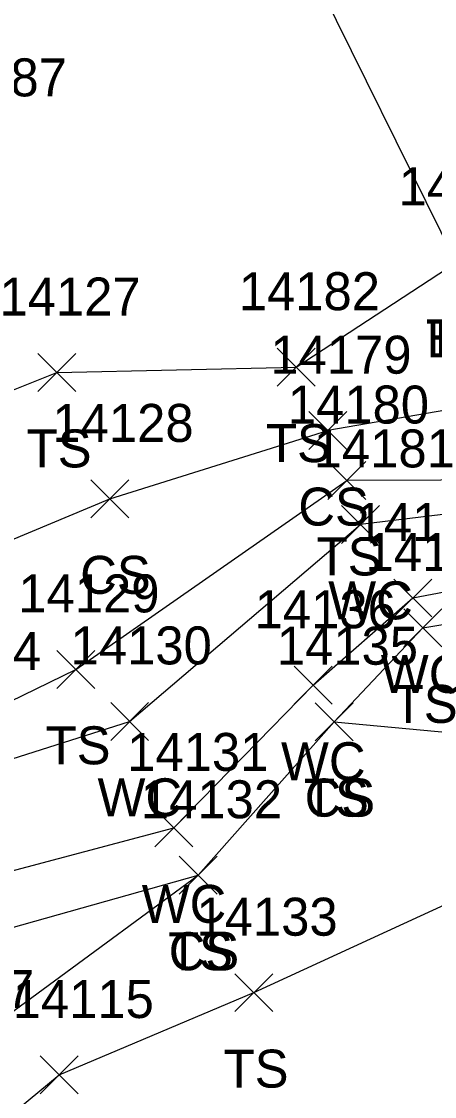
# Model space of a CAD drawing. Extents: x 1439173 to 1457902, y 641926 to 659889.
# Drawn here: x 1446525 to 1446546.8, y 652653.3 to 652709.9 of the extents above; entities that cross this region are included whole.
import ezdxf

# ---------------------------------------------------------------- set-up
doc = ezdxf.new("R2010")
doc.units = 0
for name, color, linetype in [('L_A', 7, 'Continuous'), ('L_I', 7, 'Continuous'), ('L_TIC', 7, 'Continuous'), ('LAWE', 7, 'Continuous'), ('LELB', 7, 'Continuous')]:
    doc.layers.add(name, color=color, linetype=linetype)

msp = doc.modelspace()

# ---------------------------------------------------------------- linework, layer by layer
at = {"layer": 'L_TIC'}
for points in [[(1446538.469, 652690.739), (1446540.469, 652692.739)], [(1446540.469, 652690.739), (1446538.469, 652692.739)], [(1446525.866, 652690.46), (1446527.866, 652692.46)], [(1446527.866, 652690.46), (1446525.866, 652692.46)], [(1446540.139, 652687.397), (1446542.139, 652689.397)], [(1446542.139, 652687.397), (1446540.139, 652689.397)], [(1446540.139, 652687.397), (1446542.139, 652689.397)], [(1446542.139, 652687.397), (1446540.139, 652689.397)], [(1446541.138, 652684.772), (1446543.138, 652686.772)], [(1446543.138, 652684.772), (1446541.138, 652686.772)], [(1446541.138, 652684.772), (1446543.138, 652686.772)], [(1446543.138, 652684.772), (1446541.138, 652686.772)], [(1446528.652, 652683.804), (1446530.652, 652685.804)], [(1446530.652, 652683.804), (1446528.652, 652685.804)], [(1446541.847, 652682.46), (1446543.847, 652684.46)], [(1446543.847, 652682.46), (1446541.847, 652684.46)], [(1446541.847, 652682.46), (1446543.847, 652684.46)], [(1446543.847, 652682.46), (1446541.847, 652684.46)], [(1446544.617, 652678.585), (1446546.617, 652680.585)], [(1446546.617, 652678.585), (1446544.617, 652680.585)], [(1446545.144, 652677.007), (1446547.144, 652679.007)], [(1446547.144, 652677.007), (1446545.144, 652679.007)], [(1446526.866, 652674.827), (1446528.866, 652676.827)], [(1446528.866, 652674.827), (1446526.866, 652676.827)], [(1446539.358, 652673.99), (1446541.358, 652675.99)], [(1446541.358, 652673.99), (1446539.358, 652675.99)], [(1446529.699, 652672.088), (1446531.699, 652674.088)], [(1446531.699, 652672.088), (1446529.699, 652674.088)], [(1446540.472, 652672.072), (1446542.472, 652674.072)], [(1446542.472, 652672.072), (1446540.472, 652674.072)], [(1446540.472, 652672.072), (1446542.472, 652674.072)], [(1446542.472, 652672.072), (1446540.472, 652674.072)], [(1446532.025, 652666.479), (1446534.025, 652668.479)], [(1446534.025, 652666.479), (1446532.025, 652668.479)], [(1446533.312, 652663.985), (1446535.312, 652665.985)], [(1446535.312, 652663.985), (1446533.312, 652665.985)], [(1446533.312, 652663.985), (1446535.312, 652665.985)], [(1446535.312, 652663.985), (1446533.312, 652665.985)], [(1446536.239, 652657.803), (1446538.239, 652659.803)], [(1446538.239, 652657.803), (1446536.239, 652659.803)], [(1446525.992, 652653.468), (1446527.992, 652655.468)], [(1446527.992, 652653.468), (1446525.992, 652655.468)]]:
    msp.add_lwpolyline(points, dxfattribs=at)
at = {"layer": 'LAWE'}
for points in [[(1446568.054, 652551.301), (1446570.053, 652579.17), (1446574.454, 652596.151), (1446572.641, 652600.692), (1446567.145, 652604.342), (1446553.81, 652600.761), (1446543.316, 652608.146), (1446524.773, 652622.305), (1446504.029, 652629.776), (1446497.954, 652634.598), (1446500.064, 652635.329), (1446501.796, 652644.886), (1446509.42, 652648.535), (1446512.67, 652653.71), (1446517.566, 652663.37), (1446533.025, 652667.479), (1446540.358, 652674.99), (1446545.617, 652679.585), (1446553.478, 652681.089), (1446559.223, 652681.268), (1446558.111, 652686.004), (1446556.097, 652687.121), (1446552.686, 652684.655), (1446542.847, 652683.46)], [(1446524.513, 652449.732), (1446520.399, 652462.849), (1446540.62, 652462.55), (1446547.401, 652470.939), (1446552.241, 652487.73), (1446571.237, 652505.95), (1446580.712, 652525.543), (1446584.355, 652537.606), (1446564.104, 652549.656), (1446562.288, 652576.833), (1446561.934, 652590.684), (1446541.546, 652603.586), (1446519.356, 652618.658), (1446495.8, 652625.961), (1446489.944, 652634.466), (1446490.275, 652643.274), (1446496.684, 652649.424), (1446495.369, 652650.427), (1446499.259, 652649.9), (1446508.088, 652654.23), (1446503.195, 652659.924), (1446517.597, 652668.914), (1446530.699, 652673.088), (1446542.847, 652683.46)]]:
    msp.add_lwpolyline(points, dxfattribs=at)
at = {"layer": 'LELB'}
for points in [[(1446600.725, 652539.793), (1446583.477, 652595.511), (1446578.261, 652603.986), (1446570.724, 652611.612), (1446562.299, 652629.806), (1446555.444, 652667.182), (1446555.431, 652673.838), (1446555.614, 652673.846), (1446557.606, 652678.402), (1446559.223, 652681.268), (1446556.097, 652687.121), (1446554.56, 652688.036), (1446551.01, 652690.104), (1446551.584, 652690.688), (1446547.887, 652697.258), (1446532.135, 652729.138), (1446526.981, 652747.462), (1446528.153, 652764.305), (1446527.249, 652771.216)], [(1446510.935, 652671.034), (1446513.162, 652685.986), (1446526.866, 652691.46), (1446539.469, 652691.739), (1446547.887, 652697.258)], [(1446551.01, 652690.104), (1446541.139, 652688.397)], [(1446514.481, 652671.184), (1446519.132, 652680.427), (1446529.652, 652684.804), (1446541.139, 652688.397)], [(1446554.56, 652688.036), (1446552.027, 652685.802), (1446542.138, 652685.772)], [(1446521.96, 652449.031), (1446519.049, 652464.332), (1446540.455, 652465.707), (1446545.277, 652471.853), (1446550.007, 652488.489), (1446568.524, 652507.259), (1446575.946, 652527.463), (1446577.217, 652536.206), (1446561.138, 652547.967), (1446558.972, 652571.693), (1446557.693, 652588.48), (1446539.964, 652601.466), (1446519.16, 652614.984), (1446494.266, 652623.554), (1446488.513, 652634.527), (1446488.269, 652643.746), (1446501.059, 652658.937), (1446499.859, 652665.43), (1446510.935, 652671.034), (1446514.481, 652671.184), (1446521.621, 652672.791), (1446527.866, 652675.827), (1446542.138, 652685.772)], [(1446503.956, 652642.409), (1446511.394, 652647.691), (1446514.543, 652652.511), (1446520.148, 652660.997), (1446534.312, 652664.985), (1446541.472, 652673.072), (1446546.144, 652678.007), (1446554.235, 652679.364), (1446557.606, 652678.402)], [(1446541.472, 652673.072), (1446552.429, 652672.046), (1446555.431, 652673.838), (1446555.614, 652673.846)], [(1446559.086, 652615.288), (1446559.521, 652623.781), (1446539.885, 652633.734), (1446515.447, 652639.239), (1446516.688, 652645.96), (1446526.992, 652654.468), (1446537.239, 652658.803), (1446555.444, 652667.182)], [(1446567.07, 652605.502), (1446559.086, 652615.288), (1446554.493, 652619.649), (1446532.277, 652627.753), (1446511.359, 652633.853), (1446504.728, 652629.75), (1446500.064, 652635.329), (1446503.956, 652642.409), (1446514.543, 652652.511), (1446520.683, 652654.991), (1446534.312, 652664.985)]]:
    msp.add_lwpolyline(points, dxfattribs=at)

# ---------------------------------------------------------------- texts
at = {"layer": 'L_A'}
for s, p in [('TS', (1446546.296, 652692.258)), ('BS', (1446546.328, 652692.258)), ('TS', (1446537.878, 652686.739)), ('TS', (1446525.276, 652686.46)), ('CS', (1446539.58, 652683.397)), ('CS', (1446539.58, 652683.397)), ('TS', (1446540.547, 652680.772)), ('TS', (1446540.547, 652680.772)), ('CS', (1446528.093, 652679.804)), ('WC', (1446541.154, 652678.46)), ('WC', (1446541.154, 652678.46)), ('WC', (1446543.924, 652674.585)), ('TS', (1446544.553, 652673.007)), ('TS', (1446526.275, 652670.827)), ('WC', (1446538.665, 652669.99)), ('WC', (1446529.006, 652668.088)), ('TS', (1446539.881, 652668.072)), ('CS', (1446539.912, 652668.072)), ('WC', (1446531.332, 652662.479)), ('TS', (1446532.721, 652659.985)), ('CS', (1446532.753, 652659.985)), ('TS', (1446535.649, 652653.803))]:
    msp.add_text(s, height=2, dxfattribs=at).set_placement(p)
at = {"layer": 'L_I'}
for s, p in [('14187', (1446519.959, 652705.999)), ('14183', (1446544.863, 652700.258)), ('14183', (1446544.863, 652700.258)), ('14182', (1446536.445, 652694.739)), ('14127', (1446523.843, 652694.46)), ('14179', (1446538.107, 652691.397)), ('14179', (1446538.107, 652691.397)), ('14180', (1446539.028, 652688.772)), ('14180', (1446539.028, 652688.772)), ('14128', (1446526.629, 652687.804)), ('14181', (1446540.39, 652686.46)), ('14181', (1446540.39, 652686.46)), ('14137', (1446542.593, 652682.585)), ('14138', (1446543.12, 652681.007)), ('14129', (1446524.834, 652678.827)), ('14136', (1446537.279, 652677.99)), ('14130', (1446527.589, 652676.088)), ('14135', (1446538.448, 652676.072)), ('14135', (1446538.448, 652676.072)), ('14124', (1446518.598, 652675.791)), ('14131', (1446530.568, 652670.479)), ('14132', (1446531.288, 652667.985)), ('14132', (1446531.288, 652667.985)), ('14133', (1446534.215, 652661.803)), ('14117', (1446518.227, 652657.991)), ('14115', (1446524.536, 652657.468))]:
    msp.add_text(s, height=2, dxfattribs=at).set_placement(p)

doc.saveas('drawing.dxf')
